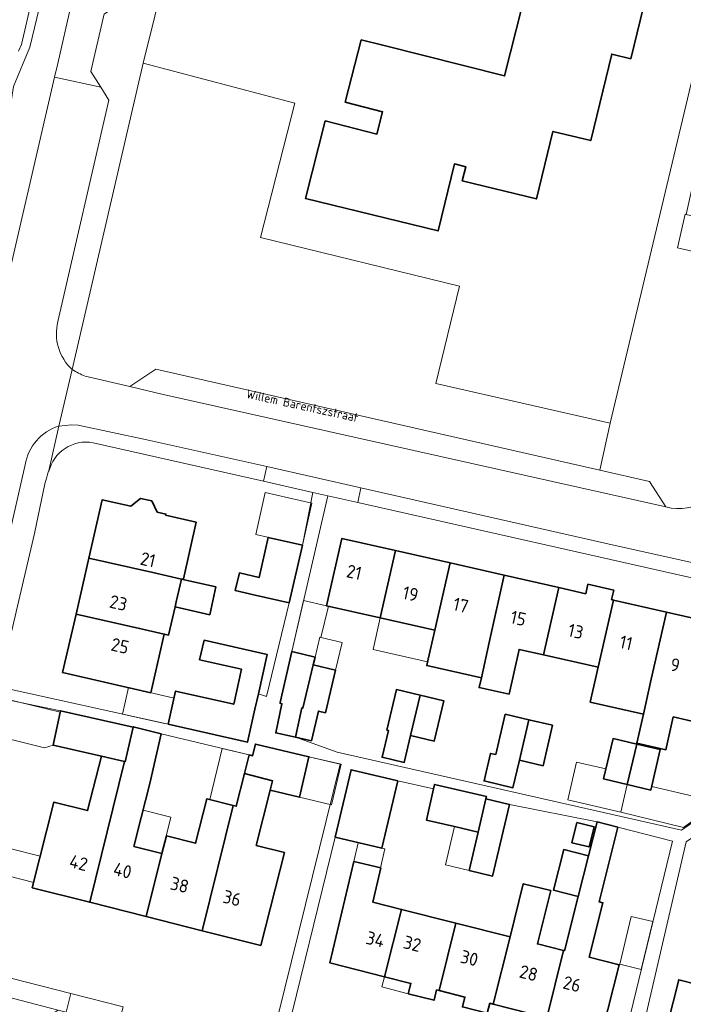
# Model space of a CAD drawing. Header units: metres. Extents: x 149984 to 156489, y 469398 to 478068.
# Tile 288 of 656: x 153779 to 153848, y 471790 to 471892. Entities that reach past the tile are written whole.
import ezdxf
from ezdxf.enums import TextEntityAlignment as Align

# ---------------------------------------------------------------- set-up
doc = ezdxf.new("R2010")
doc.units = ezdxf.units.M
doc.header["$LTSCALE"] = 0.75
for name, color, linetype, lineweight in [('B-WE-GR-BEPLANTING_CULTUUR_HEESTERS-GV', 252, 'Continuous', 18), ('B-WE-OG-BEBOUWING-GV', 6, 'Continuous', 35), ('B-WE-OG-BEBOUWING-T18', 1, 'Continuous', 18), ('B-WE-OG-BEBOUWING_LUIFEL-GV', 6, 'Continuous', 18), ('B-WE-OG-BEBOUWING_OVERBOUWING-GV', 6, 'Continuous', 18), ('B-WE-OG-TERREIN_BEGROEID-GV', 252, 'Continuous', 18), ('B-WE-OG-TERREIN_ERF-GV', 252, 'Continuous', 18), ('B-WE-OG-TERREIN_OEVER-GV', 252, 'Continuous', 18), ('B-WE-OG-TOPOGRAFIE-T18', 7, 'Continuous', 18), ('B-WE-OG-WATER_MEER-GV', 252, 'Continuous', 18), ('B-WE-VH-OPENVERHARDING_BETONSTRAATSTEEN-GV', 252, 'Continuous', 18), ('B-WE-VH-OPENVERHARDING_TEGEL-GV', 252, 'Continuous', 18)]:
    doc.layers.add(name, color=color, linetype=linetype, lineweight=lineweight)
doc.styles.add('NLCS-ISO-M500-T18', font='NLCS-ISO.ttf', dxfattribs={"height": 0.9})
doc.styles.add('NLCS-ISO-M750-T18', font='NLCS-ISO.ttf', dxfattribs={"height": 1.35})

msp = doc.modelspace()

# ---------------------------------------------------------------- linework, layer by layer
at = {"layer": 'B-WE-GR-BEPLANTING_CULTUUR_HEESTERS-GV', "flags": 128}
for points in [[(153854.28, 471900.452), (153852.13, 471900.942), (153852.052, 471900.562), (153840.002, 471850), (153838.921, 471845.153), (153844.046, 471843.988), (153845.737, 471841.35)], [(153859.055, 471865.269), (153846.926, 471868.064), (153847.705, 471871.503), (153847.819, 471871.477), (153854.184, 471900.023), (153854.28, 471900.452)]]:
    msp.add_lwpolyline(points, dxfattribs=at)
at = {"layer": 'B-WE-GR-BEPLANTING_CULTUUR_HEESTERS-GV'}
msp.add_lwpolyline([(153845.737, 471841.35, 0.4160255), (153852.563, 471845.49)], format="xyb", dxfattribs=at)
at = {"layer": 'B-WE-OG-BEBOUWING-GV', "flags": 128}
msp.add_lwpolyline([(153830.923, 471892.961), (153829.11, 471885.756), (153816.545, 471888.917), (153814.331, 471889.474), (153812.682, 471883.063), (153816.536, 471882.071), (153815.952, 471879.761), (153810.622, 471881.115), (153808.592, 471873.129), (153822.25, 471869.792), (153823.935, 471876.691), (153825.103, 471876.406), (153824.747, 471874.945), (153832.391, 471873.081), (153834.09, 471880.045), (153837.985, 471879.095), (153840.147, 471888.006), (153842.1, 471887.531), (153847.015, 471907.721)], dxfattribs=at)
for points in [[(153795.789, 471833.926), (153796.002, 471833.961), (153797.322, 471839.783), (153794.172, 471840.497), (153794.198, 471840.614), (153793.288, 471840.82), (153792.73, 471841.975), (153791.59, 471842.233), (153790.587, 471841.43), (153787.644, 471842.099), (153786.259, 471836.082), (153792.833, 471834.595), (153792.863, 471834.588)], [(153806.908, 471831.466), (153808.259, 471837.425), (153804.749, 471838.221), (153803.808, 471834.072), (153801.765, 471834.55), (153801.339, 471832.73), (153803.398, 471832.263)], [(153817.852, 471836.858), (153812.337, 471838.108), (153810.743, 471831.179), (153816.287, 471829.923)], [(153821.912, 471828.65), (153823.485, 471835.581), (153817.852, 471836.858), (153816.287, 471829.923)], [(153786.259, 471836.082), (153784.933, 471830.32), (153791.486, 471828.837), (153794.02, 471828.255), (153794.472, 471828.151), (153795.138, 471831.053), (153795.254, 471831.564), (153795.789, 471833.926), (153792.863, 471834.588), (153792.833, 471834.595)], [(153823.485, 471835.581), (153821.912, 471828.65), (153821.235, 471825.669), (153821.085, 471825.008), (153826.708, 471823.763), (153827.51, 471827.383), (153829.046, 471834.32)], [(153795.789, 471833.926), (153795.254, 471831.564), (153795.138, 471831.053), (153798.709, 471830.244), (153799.36, 471833.117)], [(153834.681, 471833.043), (153829.046, 471834.32), (153827.51, 471827.383), (153826.708, 471823.763), (153826.484, 471822.751), (153829.569, 471822.068), (153830.592, 471826.685), (153833.117, 471826.113)], [(153834.681, 471833.043), (153833.117, 471826.113), (153838.749, 471824.838), (153840.325, 471831.763), (153840.132, 471831.807), (153840.353, 471832.783), (153837.691, 471833.386), (153837.469, 471832.411)], [(153844.226, 471823.598), (153845.789, 471830.525), (153840.325, 471831.763), (153838.749, 471824.838), (153837.939, 471821.255), (153843.418, 471820.017)], [(153784.933, 471830.32), (153783.549, 471824.304), (153792.632, 471822.213), (153794.02, 471828.255), (153791.486, 471828.837)], [(153845.789, 471830.525), (153844.226, 471823.598), (153843.418, 471820.017), (153842.74, 471817.011), (153845.724, 471816.337), (153846.486, 471819.715), (153849.423, 471819.053), (153851.718, 471829.181)], [(153794.426, 471818.968), (153802.601, 471817.118), (153803.374, 471820.531), (153803.728, 471822.093), (153804.646, 471826.148), (153798.125, 471827.624), (153797.67, 471825.614), (153801.999, 471824.634), (153801.183, 471821.027), (153795.199, 471822.382)], [(153808.318, 471820.631), (153809.375, 471825.074), (153809.568, 471825.886), (153807.174, 471826.455), (153805.982, 471821.214), (153805.963, 471821.124), (153806.155, 471821.084), (153805.525, 471818.073), (153807.564, 471817.646), (153808.194, 471820.657)], [(153809.375, 471825.074), (153808.318, 471820.631), (153808.194, 471820.657), (153807.564, 471817.646), (153809.189, 471817.26), (153809.916, 471820.317), (153810.64, 471820.145), (153811.681, 471824.526)], [(153819.416, 471817.798), (153820.394, 471821.961), (153817.961, 471822.533), (153816.983, 471818.369), (153817.13, 471818.334), (153816.48, 471815.564), (153818.766, 471815.028)], [(153820.394, 471821.961), (153819.416, 471817.798), (153821.849, 471817.226), (153822.827, 471821.39)], [(153790.814, 471818.656), (153783.344, 471820.362), (153782.56, 471816.816), (153787.548, 471815.672), (153789.944, 471815.122), (153790.005, 471815.108)], [(153828.198, 471815.838), (153827.655, 471815.966), (153826.986, 471813.122), (153829.963, 471812.422), (153830.631, 471815.267), (153831.609, 471819.43), (153829.176, 471820.002)], [(153792.162, 471799.158), (153793.773, 471805.647), (153790.902, 471806.378), (153791.648, 471809.349), (153792.527, 471812.85), (153793.702, 471817.996), (153790.827, 471818.711), (153790.814, 471818.656), (153790.005, 471815.108), (153789.944, 471815.122), (153786.343, 471800.627)], [(153831.609, 471819.43), (153830.631, 471815.267), (153833.064, 471814.695), (153834.042, 471818.859)], [(153804.949, 471812.171), (153807.958, 471811.461), (153808.94, 471815.625), (153803.418, 471816.928), (153803.134, 471815.722), (153802.793, 471815.804), (153802.306, 471813.892), (153805.2, 471813.154)], [(153842.72, 471816.924), (153840.287, 471817.495), (153839.309, 471813.332), (153841.742, 471812.76)], [(153842.72, 471816.924), (153841.742, 471812.76), (153844.175, 471812.189), (153845.153, 471816.352)], [(153787.548, 471815.672), (153786.126, 471810.067), (153782.655, 471810.943), (153780.428, 471802.12), (153786.343, 471800.627), (153789.944, 471815.122)], [(153801.143, 471810.602), (153797.945, 471797.698), (153803.969, 471796.177), (153806.406, 471805.748), (153803.502, 471806.488), (153804.949, 471812.171), (153805.2, 471813.154), (153802.306, 471813.892), (153801.448, 471810.524)], [(153818.096, 471813.15), (153813.286, 471814.28), (153811.652, 471807.324), (153816.462, 471806.194)], [(153827.173, 471811.277), (153827.234, 471811.534), (153821.892, 471812.767), (153821.783, 471812.298), (153821.045, 471809.101), (153823.938, 471808.433), (153826.371, 471807.861)], [(153801.143, 471810.602), (153798.428, 471811.293), (153797.261, 471806.711), (153794.251, 471807.477), (153793.773, 471805.647), (153792.162, 471799.158), (153797.945, 471797.698)], [(153825.442, 471803.905), (153827.875, 471803.333), (153829.606, 471810.705), (153827.173, 471811.277), (153826.371, 471807.861)], [(153833.456, 471788.734), (153839.175, 471787.29), (153840.919, 471794.198), (153837.816, 471794.981), (153839.231, 471800.585), (153838.843, 471800.683), (153840.782, 471808.362), (153838.649, 471808.901), (153837.76, 471805.405), (153836.697, 471801.221), (153835.275, 471795.627), (153835.171, 471795.653)], [(153836.559, 471808.844), (153836.045, 471806.758), (153837.815, 471806.322), (153838.329, 471808.408)], [(153837.76, 471805.405), (153835.207, 471806.054), (153834.15, 471801.868), (153836.697, 471801.221)], [(153816.712, 471792.961), (153818.48, 471799.896), (153815.51, 471800.651), (153816.341, 471804.164), (153813.568, 471804.82), (153811.096, 471794.379)], [(153827.941, 471790.126), (153833.456, 471788.734), (153835.171, 471795.653), (153832.489, 471796.335), (153833.857, 471801.837), (153831.029, 471802.54), (153829.664, 471797.053)], [(153822.362, 471791.535), (153824.094, 471798.469), (153818.48, 471799.896), (153816.712, 471792.961), (153819.444, 471792.272), (153819.175, 471791.205), (153821.832, 471790.535), (153822.101, 471791.601)], [(153827.573, 471790.219), (153827.941, 471790.126), (153829.664, 471797.053), (153824.094, 471798.469), (153822.362, 471791.535), (153825.02, 471790.864), (153824.76, 471789.843), (153827.311, 471789.192)], [(153850.976, 471784.311), (153852.716, 471791.211), (153847.048, 471792.64), (153845.307, 471785.742)]]:
    msp.add_lwpolyline(points, close=True, dxfattribs=at)
at = {"layer": 'B-WE-OG-BEBOUWING_LUIFEL-GV', "flags": 128}
for points in [[(153808.259, 471837.425), (153809.243, 471841.738), (153804.444, 471842.827), (153803.465, 471838.512)], [(153807.174, 471826.455), (153809.568, 471825.886), (153810.053, 471827.926), (153810.173, 471827.897), (153810.942, 471831.134), (153810.743, 471831.179), (153808.366, 471831.717)], [(153816.287, 471829.923), (153815.55, 471826.666), (153821.173, 471825.394), (153821.912, 471828.65)], [(153810.173, 471827.897), (153810.053, 471827.926), (153809.568, 471825.886), (153809.375, 471825.074), (153811.681, 471824.526), (153812.359, 471827.378)], [(153794.426, 471818.968), (153795.035, 471821.66), (153790.339, 471822.741), (153789.733, 471820.009), (153793.742, 471819.12)], [(153782.56, 471816.816), (153783.309, 471820.201), (153777.671, 471821.577), (153776.712, 471817.785), (153781.676, 471816.528)], [(153802.306, 471813.892), (153802.793, 471815.804), (153799.997, 471816.478), (153798.729, 471811.216), (153801.143, 471810.602), (153801.448, 471810.524)], [(153808.94, 471815.625), (153807.958, 471811.461), (153811.268, 471810.68), (153812.251, 471814.845)], [(153841.742, 471812.76), (153839.309, 471813.332), (153839.553, 471814.371), (153836.523, 471815.06), (153835.64, 471811.183), (153841.071, 471809.906)], [(153841.742, 471812.76), (153841.071, 471809.906), (153847.551, 471808.321), (153848.761, 471809.197), (153849.275, 471811.388), (153844.264, 471812.566), (153844.175, 471812.189)], [(153790.902, 471806.378), (153793.773, 471805.647), (153794.704, 471809.394), (153791.838, 471810.106)], [(153826.373, 471807.871), (153823.938, 471808.433), (153823.009, 471804.477), (153825.442, 471803.905)], [(153780.568, 471802.675), (153781.25, 471805.377), (153774.659, 471807.041), (153773.977, 471804.339)], [(153813.568, 471804.82), (153816.311, 471804.171), (153816.772, 471806.121), (153814.026, 471806.766)], [(153816.712, 471792.961), (153816.442, 471791.902), (153819.175, 471791.205), (153819.444, 471792.272)]]:
    msp.add_lwpolyline(points, close=True, dxfattribs=at)
at = {"layer": 'B-WE-OG-BEBOUWING_OVERBOUWING-GV', "flags": 128}
msp.add_lwpolyline([(153842.166, 471799.177), (153840.969, 471794.248), (153843.195, 471793.707), (153844.392, 471798.636)], close=True, dxfattribs=at)
at = {"layer": 'B-WE-OG-TERREIN_BEGROEID-GV', "flags": 128}
msp.add_lwpolyline([(153774.491, 471858.204), (153775.093, 471858.577), (153777.146, 471861.547), (153782.722, 471885.636), (153783.042, 471887.021), (153784.415, 471892.953), (153784.731, 471894.317), (153792.365, 471927.298), (153792.695, 471928.67), (153792.732, 471928.82), (153794.787, 471937.882), (153792.884, 471940.251), (153792.237, 471940.431), (153784.219, 471905.55), (153780.182, 471888.705), (153778.478, 471884.667), (153776.775, 471873.689), (153776.017, 471871.985), (153775.071, 471867.253), (153773.809, 471865.424), (153771.98, 471864.225), (153769.771, 471864.225), (153768.25, 471858.327)], close=True, dxfattribs=at)
for points in [[(153791.85, 471887.07), (153784.539, 471855.514)], [(153785.877, 471854.825), (153790.466, 471853.746), (153793.15, 471855.561), (153838.921, 471845.153), (153840.002, 471850), (153822.016, 471854.08), (153824.464, 471864.104), (153803.96, 471869.114), (153807.476, 471882.946), (153791.85, 471887.07)]]:
    msp.add_lwpolyline(points, dxfattribs=at)
at = {"layer": 'B-WE-OG-TERREIN_BEGROEID-GV'}
msp.add_lwpolyline([(153784.539, 471855.514, 0.0350654), (153785.877, 471854.825)], format="xyb", dxfattribs=at)
at = {"layer": 'B-WE-OG-TERREIN_ERF-GV', "flags": 128}
for points in [[(153803.369, 471935.52), (153802.863, 471934.504), (153793.049, 471891.929), (153791.85, 471887.07), (153807.476, 471882.946), (153803.96, 471869.114), (153824.464, 471864.104), (153822.016, 471854.08), (153840.002, 471850), (153852.052, 471900.562), (153852.13, 471900.942), (153852.916, 471904.394), (153854.154, 471909.451)], [(153847.015, 471907.721), (153842.1, 471887.531), (153840.147, 471888.006), (153837.985, 471879.095), (153834.09, 471880.045), (153832.391, 471873.081), (153824.747, 471874.945), (153825.103, 471876.406), (153823.935, 471876.691), (153822.25, 471869.792), (153808.592, 471873.129), (153810.622, 471881.115), (153815.952, 471879.761), (153816.536, 471882.071), (153812.682, 471883.063), (153814.331, 471889.474), (153816.545, 471888.917), (153829.11, 471885.756), (153830.923, 471892.961)], [(153807.564, 471817.646), (153811.86, 471816.076), (153847.328, 471808.06), (153849.947, 471809.87), (153853.125, 471825.284), (153853.28, 471826.035), (153881.911, 471819.46), (153882.582, 471822.682), (153889.576, 471853.165), (153882.213, 471854.871), (153866.535, 471858.401)], [(153776.982, 471822.838), (153794.426, 471818.968), (153795.199, 471822.382), (153801.183, 471821.027), (153801.999, 471824.634), (153797.67, 471825.614), (153798.125, 471827.624), (153804.646, 471826.148), (153803.728, 471822.093), (153804.553, 471821.822), (153806.908, 471831.466), (153803.398, 471832.263), (153801.339, 471832.73), (153801.765, 471834.55), (153803.808, 471834.072), (153804.749, 471838.221), (153808.259, 471837.425), (153809.356, 471842.859), (153804.24, 471844.019), (153786.696, 471847.974)], [(153782.11, 471844.95), (153782.057, 471844.958), (153781.93, 471844.42), (153781.73, 471843.72), (153780.64, 471838.62), (153777.915, 471826.861)], [(153852.312, 471833.138), (153850.24, 471833.627), (153813.972, 471841.812), (153810.885, 471842.512), (153807.174, 471826.455), (153809.568, 471825.886), (153809.375, 471825.074), (153811.681, 471824.526), (153810.64, 471820.145), (153809.916, 471820.317), (153809.189, 471817.26), (153807.564, 471817.646)], [(153849.423, 471819.053), (153846.486, 471819.715), (153845.724, 471816.337), (153842.74, 471817.011), (153843.418, 471820.017), (153837.939, 471821.255), (153838.749, 471824.838), (153833.117, 471826.113), (153830.592, 471826.685), (153829.569, 471822.068), (153826.484, 471822.751), (153826.708, 471823.763), (153821.085, 471825.008), (153821.235, 471825.669), (153821.912, 471828.65), (153816.287, 471829.923), (153810.743, 471831.179), (153812.337, 471838.108), (153817.852, 471836.858), (153823.485, 471835.581), (153829.046, 471834.32), (153834.681, 471833.043), (153837.469, 471832.411), (153837.691, 471833.386), (153840.353, 471832.783), (153840.132, 471831.807), (153840.325, 471831.763), (153845.789, 471830.525), (153851.718, 471829.181)], [(153805.02, 471785.957), (153812.143, 471814.87), (153808.94, 471815.625), (153807.958, 471811.461), (153804.949, 471812.171), (153803.502, 471806.488), (153806.406, 471805.748), (153803.969, 471796.177), (153797.945, 471797.698), (153792.162, 471799.158), (153786.343, 471800.627), (153780.428, 471802.12), (153782.655, 471810.943), (153786.126, 471810.067), (153787.548, 471815.672), (153782.56, 471816.816), (153783.344, 471820.362), (153776.719, 471821.708), (153775.617, 471816.956), (153771.44, 471799.132), (153771.33, 471798.599)], [(153824.76, 471789.843), (153825.02, 471790.864), (153822.362, 471791.535), (153822.101, 471791.601), (153821.832, 471790.535), (153819.175, 471791.205), (153819.444, 471792.272), (153816.712, 471792.961), (153811.096, 471794.379), (153813.568, 471804.82), (153816.341, 471804.164), (153815.51, 471800.651), (153818.48, 471799.896), (153824.094, 471798.469), (153829.664, 471797.053), (153831.029, 471802.54), (153833.857, 471801.837), (153832.489, 471796.335), (153835.171, 471795.653), (153835.275, 471795.627), (153836.697, 471801.221), (153834.15, 471801.868), (153835.207, 471806.054), (153837.76, 471805.405), (153838.649, 471808.901), (153829.606, 471810.705), (153827.875, 471803.333), (153825.442, 471803.905), (153826.371, 471807.861), (153823.938, 471808.433), (153821.045, 471809.101), (153821.783, 471812.298), (153818.096, 471813.15), (153816.462, 471806.194), (153811.652, 471807.324), (153806.317, 471785.618)], [(153923.292, 471789.456), (153923.51, 471790.683), (153923.607, 471791.123), (153911.954, 471794.107), (153911.952, 471794.099), (153910.979, 471790.167), (153906.83, 471791.194), (153907.805, 471795.134), (153897.085, 471797.896), (153896.72, 471799.643), (153891.382, 471800.979), (153890.013, 471801.308), (153877.263, 471804.372), (153876.554, 471803.166), (153851.372, 471809.266), (153847.825, 471806.854), (153840.861, 471776.799)], [(153839.185, 471777.203), (153846.406, 471806.925), (153840.782, 471808.362), (153838.843, 471800.683), (153839.231, 471800.585), (153837.816, 471794.981), (153840.919, 471794.198), (153839.175, 471787.29)], [(153773.735, 471793.956), (153784.413, 471791.224), (153789.782, 471789.85)], [(153833.456, 471788.734), (153827.941, 471790.126), (153827.573, 471790.219), (153827.311, 471789.192)]]:
    msp.add_lwpolyline(points, dxfattribs=at)
at = {"layer": 'B-WE-OG-TERREIN_ERF-GV'}
msp.add_lwpolyline([(153786.696, 471847.974, 0.4007876), (153782.11, 471844.95)], format="xyb", dxfattribs=at)
at = {"layer": 'B-WE-OG-TERREIN_ERF-GV', "flags": 128}
for points in [[(153796.002, 471833.961), (153795.789, 471833.926), (153799.36, 471833.117), (153798.709, 471830.244), (153795.138, 471831.053), (153794.472, 471828.151), (153794.02, 471828.255), (153792.632, 471822.213), (153783.549, 471824.304), (153784.933, 471830.32), (153786.259, 471836.082), (153787.644, 471842.099), (153790.587, 471841.43), (153791.59, 471842.233), (153792.73, 471841.975), (153793.288, 471840.82), (153794.198, 471840.614), (153794.172, 471840.497), (153797.322, 471839.783)], [(153820.394, 471821.961), (153822.827, 471821.39), (153821.849, 471817.226), (153819.416, 471817.798), (153818.766, 471815.028), (153816.48, 471815.564), (153817.13, 471818.334), (153816.983, 471818.369), (153817.961, 471822.533)], [(153830.631, 471815.267), (153829.963, 471812.422), (153826.986, 471813.122), (153827.655, 471815.966), (153828.198, 471815.838), (153829.176, 471820.002), (153831.609, 471819.43), (153834.042, 471818.859), (153833.064, 471814.695)], [(153793.773, 471805.647), (153794.251, 471807.477), (153797.261, 471806.711), (153798.428, 471811.293), (153801.143, 471810.602), (153801.448, 471810.524), (153802.306, 471813.892), (153802.793, 471815.804), (153793.702, 471817.996), (153792.527, 471812.85), (153791.648, 471809.349), (153790.902, 471806.378)], [(153842.72, 471816.924), (153845.153, 471816.352), (153844.175, 471812.189), (153841.742, 471812.76), (153839.309, 471813.332), (153840.287, 471817.495)], [(153836.559, 471808.844), (153838.329, 471808.408), (153837.815, 471806.322), (153836.045, 471806.758)], [(153869.282, 471787.034), (153874.95, 471785.604), (153880.67, 471784.162), (153878.926, 471777.254), (153873.206, 471778.698), (153867.541, 471780.128), (153862.019, 471781.523), (153856.498, 471782.917), (153850.976, 471784.311), (153845.307, 471785.742), (153847.048, 471792.64), (153852.716, 471791.211), (153858.238, 471789.818), (153863.76, 471788.426)]]:
    msp.add_lwpolyline(points, close=True, dxfattribs=at)
at = {"layer": 'B-WE-OG-TERREIN_OEVER-GV', "flags": 128}
msp.add_lwpolyline([(153778.478, 471884.667), (153780.182, 471888.705), (153784.219, 471905.55), (153792.237, 471940.431), (153792.884, 471940.251), (153793.443, 471942.359), (153792.779, 471942.55), (153791.937, 471942.675), (153791.491, 471940.638), (153787.8, 471925.06), (153784.82, 471912.15), (153784.45, 471910.3), (153783.32, 471906.71), (153781.17, 471897.02), (153779.32, 471888.98), (153779.01, 471888.3)], dxfattribs=at)
at = {"layer": 'B-WE-OG-WATER_MEER-GV', "flags": 128}
msp.add_lwpolyline([(153779.01, 471888.3), (153779.32, 471888.98), (153781.17, 471897.02), (153783.32, 471906.71), (153784.45, 471910.3), (153784.82, 471912.15), (153787.8, 471925.06), (153791.491, 471940.638), (153791.937, 471942.675), (153793.99, 471951.73), (153798.31, 471969.81), (153800.41, 471979.19), (153800.86, 471981.27)], dxfattribs=at)
at = {"layer": 'B-WE-VH-OPENVERHARDING_BETONSTRAATSTEEN-GV', "flags": 128}
for points in [[(153787.475, 471884.591), (153787.484, 471884.589), (153786.457, 471886.227), (153787.85, 471892.164), (153787.861, 471892.171), (153789.537, 471893.226), (153789.53, 471893.228), (153784.731, 471894.317), (153784.415, 471892.953), (153783.042, 471887.021), (153782.722, 471885.636)], [(153845.737, 471841.35), (153844.046, 471843.988), (153838.921, 471845.153), (153793.15, 471855.561), (153790.466, 471853.746), (153793.777, 471852.983)], [(153814.303, 471843.321), (153804.584, 471845.53), (153804.24, 471844.019), (153809.356, 471842.859), (153810.885, 471842.512), (153813.972, 471841.812)], [(153789.782, 471789.85), (153784.413, 471791.224), (153783.919, 471789.305), (153789.286, 471787.923)]]:
    msp.add_lwpolyline(points, close=True, dxfattribs=at)
for points in [[(153783.066, 471860.462), (153788.316, 471883.262), (153787.484, 471884.589), (153787.475, 471884.591), (153782.722, 471885.636), (153777.146, 471861.547), (153775.093, 471858.577), (153774.491, 471858.204), (153771.763, 471845.898), (153772.306, 471844.513), (153772.561, 471843.118), (153772.561, 471841.968), (153772.295, 471840.552), (153771.709, 471838.252), (153769.058, 471826.369), (153766.268, 471814.283), (153764.905, 471808.352), (153763.894, 471803.965), (153763.195, 471800.968), (153769.093, 471799.628), (153773.218, 471817.485), (153775.498, 471827.421), (153779.693, 471845.695)], [(153783.165, 471849.673), (153784.539, 471855.514)], [(153784.539, 471855.514), (153783.165, 471849.673), (153784.457, 471849.818), (153785.14, 471849.78), (153792.23, 471848.255), (153804.584, 471845.53), (153814.303, 471843.321), (153840.497, 471837.396), (153850.579, 471835.14)], [(153845.737, 471841.35), (153793.777, 471852.983), (153790.466, 471853.746), (153785.877, 471854.825)]]:
    msp.add_lwpolyline(points, dxfattribs=at)
at = {"layer": 'B-WE-VH-OPENVERHARDING_BETONSTRAATSTEEN-GV'}
for points in [[(153784.539, 471855.514, -0.2782983), (153783.066, 471860.462)], [(153785.877, 471854.825, -0.0350654), (153784.539, 471855.514)], [(153779.693, 471845.695, -0.2856328), (153783.165, 471849.673)], [(153852.563, 471845.49, -0.4160255), (153845.737, 471841.35)]]:
    msp.add_lwpolyline(points, format="xyb", dxfattribs=at)
at = {"layer": 'B-WE-VH-OPENVERHARDING_TEGEL-GV', "flags": 128}
for points in [[(153784.539, 471855.514), (153791.85, 471887.07), (153793.049, 471891.929), (153802.863, 471934.504), (153803.827, 471938.799), (153803.233, 471938.557), (153802.792, 471938.312), (153802.323, 471938.023), (153801.686, 471937.46), (153801.15, 471936.8), (153800.952, 471936.475), (153800.729, 471936.061), (153800.533, 471935.622), (153800.259, 471934.457)], [(153800.259, 471934.457), (153799.358, 471930.624), (153798.573, 471927.282), (153798.25, 471925.899), (153790.814, 471894.031), (153789.537, 471893.226), (153787.861, 471892.171), (153787.85, 471892.164), (153786.457, 471886.227), (153787.484, 471884.589), (153788.316, 471883.262), (153783.066, 471860.462)], [(153864.218, 471866.152), (153888.238, 471860.697), (153888.586, 471862.228), (153864.786, 471867.655), (153848.713, 471871.276), (153847.819, 471871.477), (153847.705, 471871.503), (153846.926, 471868.064), (153859.055, 471865.269)], [(153782.057, 471844.958), (153782.11, 471844.95), (153783.165, 471849.673)], [(153804.584, 471845.53), (153792.23, 471848.255), (153785.14, 471849.78), (153784.457, 471849.818), (153783.165, 471849.673), (153782.11, 471844.95)], [(153786.696, 471847.974), (153804.24, 471844.019), (153804.584, 471845.53)], [(153779.693, 471845.695), (153775.498, 471827.421), (153777.915, 471826.861), (153780.64, 471838.62), (153781.73, 471843.72), (153781.93, 471844.42), (153782.057, 471844.958)], [(153849.947, 471809.87), (153847.328, 471808.06), (153811.86, 471816.076), (153807.564, 471817.646), (153805.525, 471818.073), (153806.155, 471821.084), (153805.963, 471821.124), (153805.982, 471821.214), (153807.174, 471826.455), (153810.885, 471842.512), (153809.356, 471842.859), (153808.259, 471837.425), (153806.908, 471831.466), (153804.553, 471821.822), (153803.728, 471822.093), (153803.374, 471820.531), (153802.601, 471817.118), (153794.426, 471818.968), (153776.982, 471822.838)], [(153776.719, 471821.708), (153783.344, 471820.362), (153790.814, 471818.656), (153790.827, 471818.711), (153793.702, 471817.996), (153802.793, 471815.804), (153803.134, 471815.722), (153803.418, 471816.928), (153808.94, 471815.625), (153812.143, 471814.87), (153805.02, 471785.957)], [(153806.317, 471785.618), (153811.652, 471807.324), (153813.286, 471814.28), (153818.096, 471813.15), (153821.783, 471812.298), (153821.892, 471812.767), (153827.234, 471811.534), (153827.173, 471811.277), (153829.606, 471810.705), (153838.649, 471808.901), (153840.782, 471808.362), (153846.406, 471806.925), (153839.185, 471777.203)], [(153840.861, 471776.799), (153847.825, 471806.854)], [(153772.71, 471792.192), (153774.27, 471791.785), (153776.857, 471791.11), (153780.734, 471790.125), (153783.106, 471789.514), (153783.919, 471789.305), (153784.413, 471791.224), (153773.735, 471793.956)]]:
    msp.add_lwpolyline(points, dxfattribs=at)
at = {"layer": 'B-WE-VH-OPENVERHARDING_TEGEL-GV'}
for points in [[(153783.066, 471860.462, 0.2782983), (153784.539, 471855.514)], [(153783.165, 471849.673, 0.2856328), (153779.693, 471845.695)], [(153782.11, 471844.95, -0.4007876), (153786.696, 471847.974)]]:
    msp.add_lwpolyline(points, format="xyb", dxfattribs=at)
at = {"layer": 'B-WE-VH-OPENVERHARDING_TEGEL-GV', "flags": 128}
for points in [[(153814.303, 471843.321), (153813.972, 471841.812), (153850.24, 471833.627), (153850.579, 471835.14), (153840.497, 471837.396)], [(153783.106, 471789.514), (153780.734, 471790.125), (153776.857, 471791.11), (153774.27, 471791.785), (153775.971, 471789), (153776.312, 471788.912), (153780.193, 471787.912), (153780.427, 471787.852)]]:
    msp.add_lwpolyline(points, close=True, dxfattribs=at)

# ---------------------------------------------------------------- texts
at = {"layer": 'B-WE-OG-BEBOUWING-T18', "style": 'NLCS-ISO-M750-T18'}
for s, rotation, p in [('21', 347.3, (153792.345, 471835.922)), ('21', 347.3, (153813.597, 471834.634)), ('19', 347.3, (153819.411, 471832.403)), ('23', 347.1, (153789.302, 471831.47)), ('17', 347.3, (153824.598, 471831.227)), ('15', 347.3, (153830.521, 471829.884)), ('13', 347.3, (153836.443, 471828.542)), ('25', 347.1, (153789.471, 471827.045)), ('11', 347.3, (153841.63, 471827.366)), ('9', 347.3, (153846.685, 471825.071)), ('42', 345.9, (153785.204, 471804.696)), ('40', 345.9, (153789.731, 471803.897)), ('38', 345.9, (153795.609, 471802.413)), ('36', 345.9, (153801.012, 471801.049)), ('34', 346.7, (153815.783, 471796.815)), ('32', 345.9, (153819.595, 471796.359)), ('30', 345.9, (153825.473, 471794.875)), ('28', 345.9, (153831.588, 471793.331)), ('26', 345.9, (153836.052, 471792.204))]:
    msp.add_text(s, height=1.35, rotation=rotation, dxfattribs=at).set_placement(p, align=Align.MIDDLE)
at = {"layer": 'B-WE-OG-TOPOGRAFIE-T18', "style": 'NLCS-ISO-M500-T18'}
msp.add_text('Willem Barentszstraat', height=0.9, rotation=347.7, dxfattribs=at).set_placement((153808.25, 471851.788), align=Align.MIDDLE)

doc.saveas('drawing.dxf')
